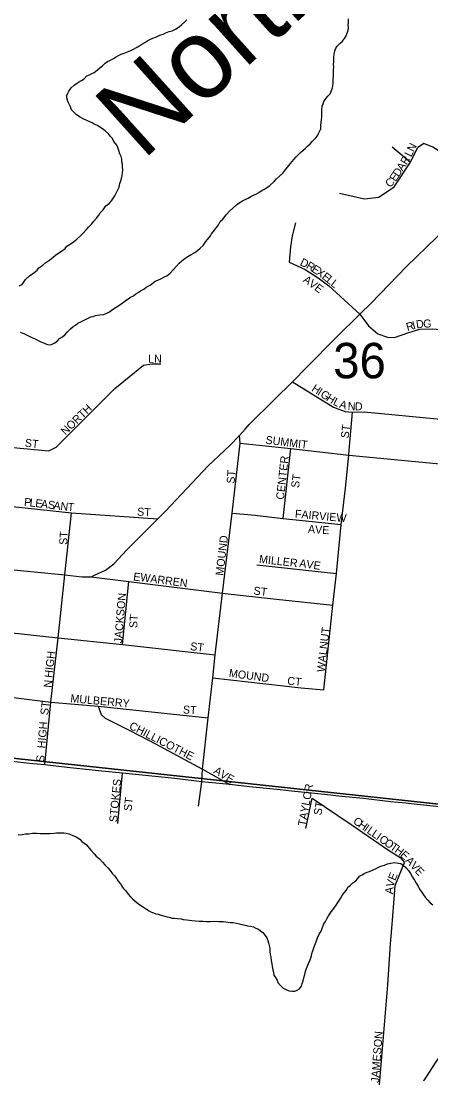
# Model space of a CAD drawing. Extents: x 0 to 1064, y 0 to 440.
# Drawn here: x 246.46 to 254.22, y 231.27 to 251.21 of the extents above; entities that cross this region are included whole.
import ezdxf

# ---------------------------------------------------------------- set-up
doc = ezdxf.new("R2010")
doc.units = 0
for name, color, linetype in [('GM_X_City_Street', 7, 'Continuous'), ('GM_X_City_Street_Text', 7, 'Continuous'), ('GM_X_Minor_River', 7, 'Continuous'), ('GM_X_Minor_River_Text', 7, 'Continuous'), ('GM_X_Section', 7, 'Continuous'), ('GM_X_Section_Text', 7, 'Continuous'), ('GM_X_State_Route', 7, 'Continuous'), ('GM_X_US_Route', 7, 'Continuous')]:
    doc.layers.add(name, color=color, linetype=linetype)

msp = doc.modelspace()

# ---------------------------------------------------------------- linework, layer by layer
at = {"layer": 'GM_X_City_Street'}
for points in [[(252.487, 247.949), (252.961, 247.839), (253.233, 247.87), (253.525, 248.066), (253.832, 248.537), (253.969, 248.807)], [(253.488, 248.828), (253.832, 248.537)], [(255.346, 248.135), (254.26, 248.818), (254.086, 248.892), (253.969, 248.807)], [(251.656, 247.388), (251.592, 247.142), (251.563, 246.931), (251.532, 246.645), (251.839, 246.504), (252.085, 246.348), (252.284, 246.192), (252.872, 245.655)], [(250.604, 243.215), (251.567, 243.111), (252.663, 242.99), (254.329, 242.83), (257.338, 242.532), (257.616, 242.5), (258.008, 242.464), (258.209, 242.457), (259.117, 242.447), (259.379, 242.439), (259.758, 242.439), (259.959, 242.526), (260.096, 242.64), (260.2, 242.833), (260.515, 244.022), (260.716, 244.85), (260.824, 245.184), (260.907, 245.381), (261.113, 245.726), (261.279, 245.927)], [(252.872, 245.655), (253.04, 245.438), (253.215, 245.282), (253.395, 245.221), (253.533, 245.218), (253.802, 245.308), (254.012, 245.372), (254.258, 245.377), (254.595, 245.349), (254.608, 245.348)], [(246.983, 243.069), (247.121, 243.14), (248.23, 244.249), (248.778, 244.691), (248.934, 244.715), (249.103, 244.715)], [(251.597, 244.374), (252.374, 243.899), (252.456, 243.868)], [(252.456, 243.868), (252.597, 243.816), (252.734, 243.805), (252.957, 243.808), (254.401, 243.672), (257.415, 243.368)], [(252.665, 243.007), (252.734, 243.805)], [(242.508, 243.524), (243.836, 243.394), (245.076, 243.262), (246.308, 243.135), (246.983, 243.069)], [(249.883, 236.805), (249.893, 237.045), (249.999, 238.014), (250.091, 238.772), (250.136, 239.209), (250.27, 240.375), (250.456, 241.889), (250.604, 243.215), (250.596, 243.359)], [(251.424, 241.788), (251.567, 243.111)], [(252.193, 238.544), (252.363, 240.147), (252.431, 240.749), (252.523, 241.677), (252.6, 242.36), (252.663, 242.99), (252.665, 243.007)], [(246.117, 242.033), (246.181, 242.026), (247.412, 241.896), (249.05, 241.78)], [(247.018, 238.311), (247.157, 239.532), (247.288, 240.722), (247.412, 241.896)], [(250.456, 241.889), (250.895, 241.849), (250.933, 241.844)], [(250.933, 241.844), (251.424, 241.788), (252.523, 241.677)], [(250.925, 240.912), (252.431, 240.749)], [(247.783, 240.684), (248.495, 240.594), (250.27, 240.375), (250.325, 240.369)], [(248.38, 239.404), (248.495, 240.594)], [(250.325, 240.369), (251.295, 240.263), (252.363, 240.147)], [(243.461, 239.92), (244.677, 239.793), (245.931, 239.661), (247.157, 239.532), (248.38, 239.404), (250.136, 239.209)], [(250.091, 238.772), (251.764, 238.58), (252.193, 238.544)], [(245.801, 238.461), (247.018, 238.311), (247.916, 238.234), (249.999, 238.014)], [(246.903, 237.122), (247.018, 238.311)], [(247.916, 238.234), (247.972, 238.077), (248.046, 238.008), (248.463, 237.798)], [(248.463, 237.798), (248.515, 237.772), (248.855, 237.596)], [(248.855, 237.596), (249, 237.521), (249.893, 237.045), (250.408, 236.752)], [(248.287, 236.016), (248.377, 236.969)], [(249.815, 236.339), (249.883, 236.805)], [(251.852, 235.918), (251.97, 236.494)], [(251.97, 236.494), (252.708, 235.995)], [(252.708, 235.995), (252.745, 235.97), (253.42, 235.507), (253.635, 235.367), (253.722, 235.274)], [(253.458, 233.736), (253.479, 234.028), (253.516, 234.508), (253.545, 234.838), (253.722, 235.274)], [(253.245, 231.066), (253.404, 232.957), (253.458, 233.736)]]:
    msp.add_lwpolyline(points, dxfattribs=at)
at = {"layer": 'GM_X_Minor_River'}
for points in [[(247.945, 249.201), (247.903, 249.227), (247.843, 249.253), (247.801, 249.279), (247.76, 249.298), (247.699, 249.324), (247.634, 249.357), (247.562, 249.395), (247.502, 249.44), (247.461, 249.477), (247.414, 249.527), (247.391, 249.583), (247.357, 249.657), (247.335, 249.712), (247.324, 249.755), (247.325, 249.797), (247.339, 249.839), (247.359, 249.881), (247.403, 249.941), (247.46, 249.994), (247.503, 250.023), (247.547, 250.052), (247.603, 250.08), (247.652, 250.115), (247.703, 250.168), (247.752, 250.191), (247.796, 250.214), (247.839, 250.231), (247.902, 250.284), (247.951, 250.319), (248.001, 250.359), (248.046, 250.413), (248.095, 250.442), (248.139, 250.458), (248.207, 250.499), (248.257, 250.528), (248.3, 250.557), (248.35, 250.579), (248.411, 250.602), (248.473, 250.624), (248.535, 250.653), (248.584, 250.675), (248.628, 250.698), (248.671, 250.721), (248.746, 250.768), (248.801, 250.802), (248.857, 250.837), (248.907, 250.866), (248.95, 250.883), (249.024, 250.911), (249.086, 250.939), (249.148, 250.962), (249.197, 250.984), (249.259, 251.007), (249.32, 251.023), (249.382, 251.052), (249.451, 251.098), (249.494, 251.133), (249.557, 251.192), (249.595, 251.233)], [(251.023, 248.007), (251.067, 248.024), (251.172, 248.093), (251.254, 248.17), (251.292, 248.217), (251.349, 248.27), (251.412, 248.329), (251.475, 248.4), (251.513, 248.447), (251.558, 248.513), (251.621, 248.584), (251.665, 248.637), (251.709, 248.678), (251.759, 248.725), (251.841, 248.795), (251.885, 248.837), (251.935, 248.884), (251.979, 248.931), (252.042, 248.996), (252.074, 249.037), (252.094, 249.079), (252.114, 249.127), (252.133, 249.169), (252.135, 249.224), (252.144, 249.296), (252.145, 249.339), (252.153, 249.387), (252.155, 249.466), (252.157, 249.521), (252.16, 249.599), (252.179, 249.641), (252.193, 249.683), (252.219, 249.725), (252.269, 249.784), (252.313, 249.832), (252.34, 249.891), (252.353, 249.94), (252.361, 249.982), (252.369, 250.03), (252.37, 250.073), (252.371, 250.115), (252.373, 250.17), (252.375, 250.224), (252.377, 250.285), (252.379, 250.334), (252.374, 250.388), (252.382, 250.437), (252.384, 250.509), (252.387, 250.588), (252.401, 250.637), (252.414, 250.679), (252.446, 250.732), (252.503, 250.791), (252.547, 250.826), (252.585, 250.88), (252.617, 250.927), (252.637, 250.981), (252.651, 251.036), (252.659, 251.078), (252.655, 251.139), (252.662, 251.181), (252.658, 251.248)], [(246.421, 246.193), (246.477, 246.222), (246.541, 246.311), (246.616, 246.382), (246.697, 246.44), (246.76, 246.493), (246.792, 246.534), (246.867, 246.587), (246.923, 246.633), (246.998, 246.686), (247.067, 246.738), (247.11, 246.773), (247.173, 246.82), (247.222, 246.849), (247.291, 246.901), (247.323, 246.943), (247.385, 246.984), (247.448, 247.03), (247.51, 247.077), (247.585, 247.147), (247.636, 247.2), (247.692, 247.253), (247.731, 247.307), (247.793, 247.36), (247.832, 247.419), (247.882, 247.478), (247.927, 247.532), (247.953, 247.579), (248.009, 247.632), (248.06, 247.71), (248.123, 247.756), (248.167, 247.804), (248.231, 247.899), (248.257, 247.947), (248.277, 247.988), (248.316, 248.06), (248.33, 248.133), (248.351, 248.199), (248.372, 248.283), (248.381, 248.386), (248.377, 248.453), (248.379, 248.495), (248.368, 248.544), (248.364, 248.593), (248.353, 248.642), (248.33, 248.691), (248.308, 248.759), (248.286, 248.814), (248.269, 248.857), (248.216, 248.926), (248.188, 248.981), (248.146, 249.025), (248.111, 249.075), (248.052, 249.131), (247.999, 249.169), (247.945, 249.201)], [(246.441, 245.318), (246.508, 245.292), (246.561, 245.266), (246.609, 245.24), (246.657, 245.214), (246.723, 245.188), (246.777, 245.156), (246.831, 245.136), (246.897, 245.11), (246.939, 245.09), (246.981, 245.077), (247.03, 245.081), (247.098, 245.116), (247.155, 245.156), (247.186, 245.198), (247.242, 245.227), (247.292, 245.274), (247.337, 245.321), (247.393, 245.38), (247.443, 245.421), (247.487, 245.45), (247.531, 245.485), (247.586, 245.514), (247.636, 245.536), (247.704, 245.571), (247.778, 245.605), (247.821, 245.616), (247.864, 245.633), (247.907, 245.637), (247.95, 245.642), (248.017, 245.652), (248.079, 245.675), (248.129, 245.703), (248.185, 245.744), (248.259, 245.79), (248.328, 245.837), (248.396, 245.883), (248.484, 245.947), (248.527, 245.977), (248.583, 246.005), (248.633, 246.04), (248.676, 246.069), (248.72, 246.098), (248.782, 246.133), (248.826, 246.168), (248.9, 246.208), (248.994, 246.284), (249.049, 246.3), (249.117, 246.335), (249.173, 246.363), (249.217, 246.386), (249.279, 246.433), (249.336, 246.498), (249.399, 246.569), (249.45, 246.622), (249.5, 246.669), (249.562, 246.716), (249.618, 246.751), (249.68, 246.785), (249.749, 246.826), (249.799, 246.866), (249.849, 246.907), (249.905, 246.96), (249.956, 247.032), (249.988, 247.073), (250.045, 247.138), (250.065, 247.18), (250.122, 247.251), (250.198, 247.352), (250.231, 247.412), (250.281, 247.459), (250.344, 247.536), (250.414, 247.613), (250.477, 247.671), (250.539, 247.73), (250.589, 247.765), (250.651, 247.806), (250.713, 247.834), (250.757, 247.857), (250.806, 247.886), (250.849, 247.903), (250.918, 247.937), (250.961, 247.96), (251.023, 248.007)], [(246.403, 235.802), (246.482, 235.806), (246.537, 235.816), (246.604, 235.82), (246.672, 235.83), (246.751, 235.828), (246.818, 235.826), (246.872, 235.824), (246.933, 235.822), (246.994, 235.826), (247.08, 235.83), (247.128, 235.834), (247.202, 235.838), (247.269, 235.836), (247.311, 235.829), (247.359, 235.821), (247.425, 235.795), (247.497, 235.762), (247.569, 235.717), (247.61, 235.674), (247.652, 235.642), (247.693, 235.61), (247.746, 235.548), (247.781, 235.504), (247.84, 235.442), (247.881, 235.392), (247.94, 235.342), (247.999, 235.279), (248.04, 235.229), (248.099, 235.173), (248.146, 235.123), (248.187, 235.061), (248.228, 235.023), (248.269, 234.967), (248.298, 234.924), (248.339, 234.874), (248.368, 234.83), (248.391, 234.787), (248.438, 234.737), (248.485, 234.675), (248.526, 234.625), (248.573, 234.581), (248.614, 234.549), (248.68, 234.493), (248.727, 234.461), (248.775, 234.429), (248.835, 234.391), (248.882, 234.359), (248.924, 234.333), (248.966, 234.32), (249.008, 234.306), (249.051, 234.299), (249.111, 234.279), (249.153, 234.266), (249.201, 234.252), (249.262, 234.238), (249.316, 234.224), (249.359, 234.223), (249.419, 234.215), (249.486, 234.207), (249.528, 234.199), (249.595, 234.191), (249.65, 234.183), (249.692, 234.176), (249.759, 234.168), (249.832, 234.166), (249.905, 234.163), (249.972, 234.161)], [(249.972, 234.161), (250.039, 234.159), (250.112, 234.163), (250.197, 234.161), (250.282, 234.158), (250.337, 234.15), (250.416, 234.142), (250.47, 234.14), (250.537, 234.126), (250.597, 234.112), (250.64, 234.104), (250.7, 234.09), (250.748, 234.077), (250.803, 234.069), (250.857, 234.055), (250.905, 234.035), (250.953, 234.016), (250.995, 233.984), (251.036, 233.952), (251.083, 233.896), (251.112, 233.847), (251.129, 233.798), (251.146, 233.755), (251.156, 233.706), (251.166, 233.645), (251.171, 233.59), (251.175, 233.535), (251.185, 233.48), (251.195, 233.419), (251.206, 233.358), (251.216, 233.303), (251.226, 233.242), (251.237, 233.199), (251.247, 233.144), (251.276, 233.095), (251.305, 233.045), (251.322, 233.002), (251.369, 232.946), (251.422, 232.896), (251.482, 232.864), (251.536, 232.844), (251.59, 232.836), (251.645, 232.841), (251.688, 232.857), (251.732, 232.886), (251.77, 232.934), (251.784, 232.982), (251.798, 233.036), (251.812, 233.091), (251.832, 233.157), (251.846, 233.217), (251.866, 233.271), (251.9, 233.361), (251.933, 233.433), (251.959, 233.505), (251.967, 233.553), (251.981, 233.602), (252.008, 233.68), (252.034, 233.74), (252.054, 233.794), (252.074, 233.848), (252.107, 233.932), (252.139, 233.973), (252.159, 234.027), (252.192, 234.111), (252.224, 234.159), (252.25, 234.207), (252.283, 234.266), (252.328, 234.344), (252.379, 234.403), (252.423, 234.469), (252.468, 234.534), (252.507, 234.593), (252.539, 234.653), (252.577, 234.701), (252.622, 234.754), (252.648, 234.808), (252.698, 234.843), (252.742, 234.89), (252.798, 234.931), (252.836, 234.972), (252.868, 235.014), (252.917, 235.042), (252.967, 235.071), (253.016, 235.094), (253.059, 235.105), (253.14, 235.145), (253.183, 235.162), (253.226, 235.185), (253.288, 235.213), (253.343, 235.224), (253.399, 235.252), (253.46, 235.263), (253.528, 235.273), (253.606, 235.264), (253.649, 235.257), (253.702, 235.219), (253.744, 235.181), (253.797, 235.125), (253.837, 235.069), (253.872, 234.995)], [(253.872, 234.995), (253.912, 234.939), (253.941, 234.883), (253.982, 234.827), (254.004, 234.772), (254.045, 234.722), (254.08, 234.66), (254.109, 234.617), (254.162, 234.561), (254.209, 234.511), (254.256, 234.473)]]:
    msp.add_lwpolyline(points, dxfattribs=at)
at = {"layer": 'GM_X_Section'}
for points in [[(246.002, 254.147), (261.545, 252.577), (259.813, 235.795), (244.181, 237.481)], [(259.813, 235.795), (258.349, 221.043), (242.474, 222.679), (244.181, 237.481)]]:
    msp.add_lwpolyline(points, close=True, dxfattribs=at)
at = {"layer": 'GM_X_State_Route'}
for points in [[(252.533, 236.527), (252.421, 236.538), (252.327, 236.549), (251.956, 236.585), (251.579, 236.626), (251.363, 236.649), (250.783, 236.709), (250.408, 236.752), (249.883, 236.805), (249.37, 236.865), (248.684, 236.937), (248.377, 236.969), (247.925, 237.014), (247.327, 237.076), (246.903, 237.122), (246.617, 237.148), (246.283, 237.188)], [(253.747, 236.398), (253.457, 236.427), (252.946, 236.488), (252.533, 236.527)], [(255.57, 236.221), (255.248, 236.251), (254.729, 236.297), (254.386, 236.329), (254.082, 236.362), (253.79, 236.393), (253.747, 236.398)], [(250.83, 226.284), (250.934, 226.435), (251.533, 227.339), (252.089, 228.178), (252.688, 229.076), (253.242, 229.884), (253.803, 230.698), (254.321, 231.5), (254.781, 232.171), (255.002, 232.498), (255.089, 232.626)]]:
    msp.add_lwpolyline(points, dxfattribs=at)
at = {"layer": 'GM_X_US_Route'}
for points in [[(250.703, 243.483), (250.779, 243.569), (251.266, 244.048), (251.597, 244.374), (251.873, 244.652), (252.426, 245.218), (252.872, 245.655), (253.091, 245.864), (253.758, 246.557), (254.334, 247.113), (254.943, 247.732), (255.346, 248.135), (256.092, 248.897), (256.632, 249.453), (257.297, 250.157), (257.997, 250.897), (258.669, 251.592), (259.297, 252.245), (259.76, 252.73)], [(247.846, 240.714), (248.058, 240.811), (248.214, 240.93), (248.465, 241.2), (249.05, 241.78), (249.191, 241.928), (250, 242.783), (250.408, 243.17), (250.596, 243.359), (250.703, 243.483)], [(243.562, 241.127), (243.573, 241.126), (244.826, 240.978), (245.398, 240.93), (246.062, 240.843), (247.288, 240.722), (247.605, 240.687), (247.783, 240.684), (247.846, 240.714)]]:
    msp.add_lwpolyline(points, dxfattribs=at)

# ---------------------------------------------------------------- texts
at = {"layer": 'GM_X_City_Street_Text'}
for s, height, rotation, p in [('N', 0.152, 63.4552, (253.895, 248.718)), ('R', 0.152, 58.7532, (253.76, 248.473)), ('L', 0.152, 63.2689, (253.847, 248.622)), ('D', 0.152, 56.778, (253.611, 248.245)), ('A', 0.152, 56.7645, (253.684, 248.357)), ('C', 0.152, 43.1624, (253.439, 248.044)), ('E', 0.152, 56.3795, (253.551, 248.155)), ('D', 0.152, 334.6569, (251.727, 246.589)), ('R', 0.152, 329.3695, (251.844, 246.534)), ('E', 0.152, 327.6587, (251.946, 246.474)), ('X', 0.152, 325.2551, (252.035, 246.417)), ('E', 0.152, 321.6602, (252.143, 246.343)), ('A', 0.152, 325.1763, (251.784, 246.279)), ('V', 0.152, 324.2362, (251.893, 246.203)), ('E', 0.152, 323.376, (252.001, 246.126)), ('L', 0.152, 321.3487, (252.226, 246.277)), ('L', 0.152, 321.3103, (252.309, 246.21)), ('R', 0.152, 16.0688, (253.775, 245.337)), ('I', 0.152, 16.0927, (253.89, 245.37)), ('D', 0.152, 7.3419, (253.948, 245.387)), ('G', 0.152, 0.3279, (254.075, 245.404)), ('LN', 0.1515, 0, (248.863, 244.738)), ('H', 0.152, 326.813, (251.946, 244.213)), ('I', 0.152, 326.7881, (252.057, 244.14)), ('G', 0.152, 326.8127, (252.113, 244.104)), ('H', 0.152, 326.813, (252.225, 244.031)), ('L', 0.152, 333.8183, (252.354, 243.948)), ('A', 0.152, 342.9036, (252.474, 243.891)), ('NORTH', 0.1515, 44.1454, (247.296, 243.357)), ('N', 0.152, 357.1892, (252.642, 243.845)), ('D', 0.152, 357.8874, (252.777, 243.838)), ('ST', 0.1515, 82.8649, (252.661, 243.3)), ('ST', 0.1515, 352.8649, (246.52, 243.151)), ('SUMMIT', 0.1515, 352.9995, (251.081, 243.205)), ('CENTER', 0.1515, 83.6594, (251.435, 242.139)), ('ST', 0.1515, 86.4262, (250.501, 242.445)), ('ST', 0.1515, 82.8649, (251.72, 242.361)), ('P', 0.152, 353.346, (246.506, 242.031)), ('L', 0.152, 353.346, (246.612, 242.019)), ('E', 0.152, 353.346, (246.718, 242.007)), ('A', 0.152, 353.3671, (246.824, 241.994)), ('S', 0.152, 353.346, (246.957, 241.979)), ('A', 0.152, 353.3412, (247.063, 241.966)), ('N', 0.152, 353.3671, (247.195, 241.951)), ('T', 0.152, 355.0373, (247.332, 241.935)), ('ST', 0.1515, 356.4254, (248.651, 241.845)), ('FAIRVIEW', 0.1515, 354.9572, (251.639, 241.805)), ('AVE', 0.1515, 356.0569, (251.887, 241.518)), ('ST', 0.1515, 86.4254, (247.328, 241.285)), ('MOUND', 0.1515, 83.2894, (250.288, 240.7)), ('MILLER', 0.1515, 353.4173, (250.959, 240.951)), ('AVE', 0.1515, 352.1508, (251.72, 240.871)), ('E', 0.152, 351.8743, (248.574, 240.618)), ('WARREN', 0.1515, 352.4061, (248.707, 240.605)), ('ST', 0.1515, 352.8666, (250.853, 240.351)), ('JACKSON', 0.1515, 85.4612, (248.368, 239.419)), ('ST', 0.1515, 86.4254, (248.655, 239.709)), ('WALNUT', 0.1515, 83.3453, (252.208, 238.873)), ('ST', 0.1515, 352.88, (249.653, 239.298)), ('HIGH', 0.1515, 83.4837, (247.048, 238.766)), ('MOUND', 0.1515, 352.3335, (250.387, 238.791)), ('N', 0.152, 84.2916, (247.035, 238.579)), ('CT', 0.1515, 353.6638, (251.493, 238.645)), ('MULBERRY', 0.1515, 354.8048, (247.386, 238.311)), ('ST', 0.1515, 82.8783, (246.968, 238.06)), ('ST', 0.1515, 356.4254, (249.518, 238.098)), ('HIGH', 0.1515, 85.0974, (246.914, 237.432)), ('CHILLICOTHE', 0.15152, 332.8802, (248.49, 237.814)), ('S', 0.152, 82.8817, (246.888, 237.167)), ('AVE', 0.1515, 329.0388, (250.091, 236.974)), ('STOKES', 0.1515, 84.5067, (248.275, 236.032)), ('TAYLOR', 0.1515, 79.6969, (251.848, 235.955)), ('ST', 0.1515, 82.8783, (248.547, 236.241)), ('ST', 0.1515, 79.3853, (252.144, 236.16)), ('C', 0.152, 325.1313, (252.733, 236.026)), ('H', 0.152, 325.1279, (252.831, 235.958)), ('I', 0.152, 325.1334, (252.94, 235.882)), ('L', 0.152, 325.1355, (252.995, 235.844)), ('L', 0.152, 325.1355, (253.083, 235.783)), ('I', 0.152, 325.0975, (253.17, 235.722)), ('C', 0.152, 325.1472, (253.225, 235.683)), ('O', 0.152, 325.1279, (253.323, 235.615)), ('T', 0.152, 325.1355, (253.433, 235.538)), ('H', 0.152, 324.4852, (253.52, 235.478)), ('E', 0.152, 317.164, (253.625, 235.404)), ('A', 0.152, 312.0928, (253.727, 235.304)), ('V', 0.152, 311.9693, (253.817, 235.205)), ('E', 0.152, 68.6095, (253.545, 234.922)), ('E', 0.152, 312.0021, (253.906, 235.106)), ('V', 0.152, 75.0573, (253.512, 234.797)), ('A', 0.152, 84.9659, (253.501, 234.671)), ('JAMESON', 0.1515, 85.5318, (253.234, 231.099))]:
    msp.add_text(s, height=height, rotation=rotation, dxfattribs=at).set_placement(p)
at = {"layer": 'GM_X_Minor_River_Text'}
msp.add_text('North', height=1.5152, rotation=41.9759, dxfattribs=at).set_placement((248.756, 248.554))
at = {"layer": 'GM_X_Section_Text'}
msp.add_text('36', height=0.6697, rotation=0, dxfattribs=at).set_placement((252.37, 244.444))

doc.saveas('drawing.dxf')
